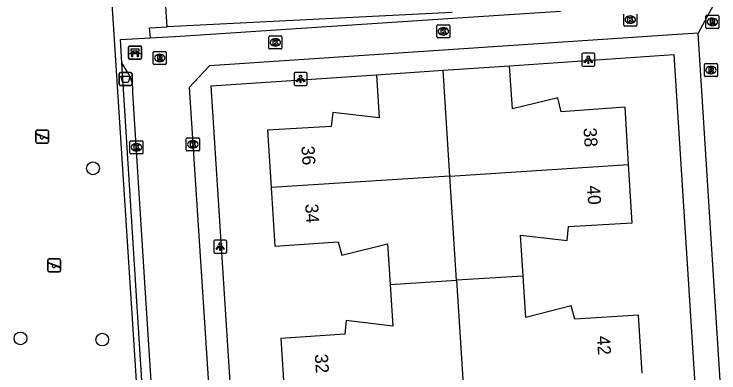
# Model space of a CAD drawing. Extents: x 159689 to 160786, y 387323 to 388339.
# Drawn here: x 160409.2 to 160463.2, y 387952.4 to 387980 of the extents above; entities that cross this region are included whole.
import ezdxf

# ---------------------------------------------------------------- set-up
doc = ezdxf.new("R2010")
doc.units = 0
for name, color, linetype in [('IMGEO_Afvalbak', 7, 'Continuous'), ('IMGEO_Bank', 7, 'Continuous'), ('IMGEO_Boom', 7, 'Continuous'), ('IMGEO_Groenvoorziening', 7, 'Continuous'), ('IMGEO_Haag', 7, 'Continuous'), ('IMGEO_Hek', 7, 'Continuous'), ('IMGEO_Kolk', 7, 'Continuous'), ('IMGEO_Lichtpunt', 7, 'Continuous'), ('IMGEO_Pand', 7, 'Continuous'), ('IMGEO_Pand_nummerreeks', 7, 'Continuous'), ('IMGEO_Rijbaan_lokaal_open', 7, 'Continuous'), ('IMGEO_Rioolput', 7, 'Continuous'), ('IMGEO_Speelvoorziening', 7, 'Continuous'), ('IMGEO_Voetpad_open', 7, 'Continuous')]:
    doc.layers.add(name, color=color, linetype=linetype)

msp = doc.modelspace()

# ---------------------------------------------------------------- linework, layer by layer
at = {"layer": 'IMGEO_Afvalbak'}
for p, q in [((160417.231, 387974.576), (160417.231, 387975.376)), ((160417.231, 387975.376), (160417.231, 387974.576)), ((160417.331, 387975.476), (160418.121, 387975.476)), ((160418.121, 387975.476), (160417.331, 387975.476)), ((160418.221, 387975.376), (160418.221, 387974.576)), ((160418.221, 387974.576), (160418.221, 387975.376)), ((160418.121, 387974.476), (160417.331, 387974.476)), ((160417.331, 387974.476), (160418.121, 387974.476))]:
    msp.add_line(p, q, dxfattribs=at)
msp.add_lwpolyline([(160417.374, 387975.19), (160418.078, 387975.19), (160417.929, 387974.72), (160417.523, 387974.72), (160417.374, 387975.19)], dxfattribs=at)
for centre, start, end in [((160417.331, 387975.376), 90, 180), ((160417.331, 387975.376), 90, 180), ((160418.121, 387975.376), 0, 90), ((160418.121, 387975.376), 360, 90), ((160417.331, 387974.576), 180, 270), ((160417.331, 387974.576), 180, 270), ((160418.121, 387974.576), 270, 0), ((160418.121, 387974.576), 270, 0)]:
    msp.add_arc(centre, 0.1, start, end, dxfattribs=at)
at = {"layer": 'IMGEO_Bank'}
for p, q in [((160417.95, 387976.586), (160417.95, 387977.427)), ((160417.95, 387977.427), (160417.95, 387976.586)), ((160418.025, 387977.511), (160418.866, 387977.511)), ((160418.866, 387977.511), (160418.025, 387977.511)), ((160418.95, 387977.436), (160418.95, 387976.595)), ((160418.95, 387976.595), (160418.95, 387977.436)), ((160418.647, 387976.909), (160418.254, 387976.909)), ((160418.259, 387977.017), (160418.259, 387977.123)), ((160418.303, 387977.123), (160418.303, 387977.017)), ((160418.591, 387977.129), (160418.309, 387977.129)), ((160418.309, 387977.011), (160418.591, 387977.011)), ((160418.597, 387977.017), (160418.597, 387977.123)), ((160418.641, 387977.123), (160418.641, 387977.017)), ((160418.875, 387976.511), (160418.034, 387976.511)), ((160418.034, 387976.511), (160418.875, 387976.511))]:
    msp.add_line(p, q, dxfattribs=at)
for points in [[(160418.253, 387977.129), (160418.167, 387977.129), (160418.167, 387977.29), (160418.73, 387977.29), (160418.73, 387977.129), (160418.647, 387977.129)], [(160418.197, 387976.909), (160418.055, 387976.909), (160418.167, 387977.011), (160418.253, 387977.011)], [(160418.247, 387976.902), (160418.247, 387976.695), (160418.204, 387976.695), (160418.204, 387976.902)], [(160418.647, 387977.011), (160418.73, 387977.011), (160418.842, 387976.909), (160418.703, 387976.909)], [(160418.697, 387976.902), (160418.697, 387976.695), (160418.653, 387976.695), (160418.653, 387976.902)]]:
    msp.add_lwpolyline(points, dxfattribs=at)
for centre, radius, start, end in [((160418.028, 387977.433), 0.0779, 92.4484, 184.2845), ((160418.028, 387977.433), 0.0779, 92.4484, 184.2845), ((160418.872, 387977.433), 0.0779, 2.4484, 94.2845), ((160418.872, 387977.433), 0.0779, 2.4484, 94.2845), ((160418.197, 387976.902), 0.00671, 2.8957, 87.1043), ((160418.254, 387976.902), 0.00671, 92.8957, 177.1043), ((160418.252, 387977.122), 0.00671, 2.8957, 87.1043), ((160418.252, 387977.018), 0.00671, 272.8957, 357.1043), ((160418.309, 387977.122), 0.00671, 92.8957, 177.1043), ((160418.309, 387977.018), 0.00671, 182.8957, 267.1043), ((160418.591, 387977.122), 0.00671, 2.8957, 87.1043), ((160418.591, 387977.018), 0.00671, 272.8957, 357.1043), ((160418.648, 387977.122), 0.00671, 92.8957, 177.1043), ((160418.648, 387977.018), 0.00671, 182.8957, 267.1043), ((160418.646, 387976.902), 0.00671, 2.8957, 87.1043), ((160418.703, 387976.902), 0.00671, 92.8957, 177.1043), ((160418.028, 387976.589), 0.0779, 182.4484, 274.2845), ((160418.028, 387976.589), 0.0779, 182.4484, 274.2845), ((160418.872, 387976.589), 0.0779, 272.4484, 4.2845), ((160418.872, 387976.589), 0.0779, 272.4484, 4.2845)]:
    msp.add_arc(centre, radius, start, end, dxfattribs=at)
at = {"layer": 'IMGEO_Boom'}
for centre in [(160415.226, 387968.123), (160409.67, 387955.071), (160415.94, 387954.982)]:
    msp.add_circle(centre, 0.489, dxfattribs=at)
at = {"layer": 'IMGEO_Groenvoorziening'}
msp.add_lwpolyline([(160420.906, 387978.982), (160420.312, 387988.586)], dxfattribs=at)
at = {"layer": 'IMGEO_Haag'}
for points in [[(160442.772, 387980.087), (160420.906, 387978.982)], [(160419.633, 387978.14), (160419.552, 387978.914), (160420.906, 387978.982)]]:
    msp.add_lwpolyline(points, dxfattribs=at)
at = {"layer": 'IMGEO_Hek'}
msp.add_lwpolyline([(160416.823, 387978.395), (160419.868, 387931.157)], dxfattribs=at)
at = {"layer": 'IMGEO_Kolk'}
for p, q in [((160455.915, 387979.113), (160455.915, 387979.965)), ((160456.916, 387979.965), (160456.916, 387979.113)), ((160456.403, 387979.819), (160456.428, 387979.819)), ((160441.586, 387978.21), (160441.586, 387979.062)), ((160441.661, 387979.136), (160442.513, 387979.136)), ((160442.074, 387978.916), (160442.099, 387978.916)), ((160442.587, 387979.062), (160442.587, 387978.21)), ((160456.842, 387979.039), (160455.99, 387979.039)), ((160456.426, 387979.259), (160456.401, 387979.259)), ((160428.785, 387978.286), (160429.637, 387978.286)), ((160442.097, 387978.356), (160442.072, 387978.356)), ((160428.71, 387977.36), (160428.71, 387978.212)), ((160429.198, 387978.066), (160429.223, 387978.066)), ((160429.711, 387978.212), (160429.711, 387977.36)), ((160442.513, 387978.136), (160441.661, 387978.136)), ((160429.637, 387977.286), (160428.785, 387977.286)), ((160429.221, 387977.506), (160429.196, 387977.506)), ((160418.136, 387970.24), (160418.988, 387970.24)), ((160422.382, 387969.533), (160422.382, 387970.385)), ((160422.457, 387970.459), (160423.309, 387970.459)), ((160422.87, 387970.239), (160422.895, 387970.239)), ((160423.383, 387970.385), (160423.383, 387969.533)), ((160418.061, 387969.314), (160418.061, 387970.166)), ((160418.549, 387970.02), (160418.574, 387970.02)), ((160419.062, 387970.166), (160419.062, 387969.314)), ((160422.893, 387969.679), (160422.868, 387969.679)), ((160418.988, 387969.24), (160418.136, 387969.24)), ((160418.572, 387969.46), (160418.547, 387969.46)), ((160423.309, 387969.459), (160422.457, 387969.459))]:
    msp.add_line(p, q, dxfattribs=at)
for points in [[(160455.915, 387979.113), (160455.915, 387979.965)], [(160456.916, 387979.965), (160456.916, 387979.113)], [(160456.236, 387979.739), (160456.359, 387979.739), (160456.359, 387979.588), (160456.489, 387979.739), (160456.653, 387979.739), (160456.507, 387979.588), (160456.66, 387979.339), (160456.508, 387979.339), (160456.423, 387979.503), (160456.359, 387979.436), (160456.359, 387979.339), (160456.236, 387979.339), (160456.236, 387979.739)], [(160441.586, 387978.21), (160441.586, 387979.062)], [(160441.661, 387979.136), (160442.513, 387979.136)], [(160441.907, 387978.836), (160442.03, 387978.836), (160442.03, 387978.685), (160442.16, 387978.836), (160442.324, 387978.836), (160442.178, 387978.685), (160442.331, 387978.436), (160442.179, 387978.436), (160442.094, 387978.6), (160442.03, 387978.533), (160442.03, 387978.436), (160441.907, 387978.436), (160441.907, 387978.836)], [(160442.587, 387979.062), (160442.587, 387978.21)], [(160456.842, 387979.039), (160455.99, 387979.039)], [(160428.785, 387978.286), (160429.637, 387978.286)], [(160428.71, 387977.36), (160428.71, 387978.212)], [(160429.031, 387977.986), (160429.154, 387977.986), (160429.154, 387977.835), (160429.284, 387977.986), (160429.448, 387977.986), (160429.302, 387977.835), (160429.455, 387977.586), (160429.303, 387977.586), (160429.218, 387977.75), (160429.154, 387977.683), (160429.154, 387977.586), (160429.031, 387977.586), (160429.031, 387977.986)], [(160429.711, 387978.212), (160429.711, 387977.36)], [(160442.513, 387978.136), (160441.661, 387978.136)], [(160429.637, 387977.286), (160428.785, 387977.286)], [(160418.136, 387970.24), (160418.988, 387970.24)], [(160422.382, 387969.533), (160422.382, 387970.385)], [(160422.457, 387970.459), (160423.309, 387970.459)], [(160423.383, 387970.385), (160423.383, 387969.533)], [(160418.061, 387969.314), (160418.061, 387970.166)], [(160418.382, 387969.94), (160418.505, 387969.94), (160418.505, 387969.789), (160418.635, 387969.94), (160418.799, 387969.94), (160418.653, 387969.789), (160418.806, 387969.54), (160418.654, 387969.54), (160418.569, 387969.704), (160418.505, 387969.637), (160418.505, 387969.54), (160418.382, 387969.54), (160418.382, 387969.94)], [(160419.062, 387970.166), (160419.062, 387969.314)], [(160422.703, 387970.159), (160422.826, 387970.159), (160422.826, 387970.008), (160422.956, 387970.159), (160423.12, 387970.159), (160422.974, 387970.008), (160423.127, 387969.759), (160422.975, 387969.759), (160422.89, 387969.923), (160422.826, 387969.856), (160422.826, 387969.759), (160422.703, 387969.759), (160422.703, 387970.159)], [(160418.988, 387969.24), (160418.136, 387969.24)], [(160423.309, 387969.459), (160422.457, 387969.459)]]:
    msp.add_lwpolyline(points, dxfattribs=at)
for centre, start, end in [((160441.663, 387979.06), 91.552, 178.448), ((160441.663, 387979.06), 91.552, 178.448), ((160442.511, 387979.06), 1.552, 88.448), ((160442.511, 387979.06), 1.552, 88.448), ((160455.992, 387979.115), 181.552, 268.448), ((160455.992, 387979.115), 181.552, 268.448), ((160456.84, 387979.115), 271.552, 358.448), ((160456.84, 387979.115), 271.552, 358.448), ((160428.787, 387978.21), 91.552, 178.448), ((160428.787, 387978.21), 91.552, 178.448), ((160429.635, 387978.21), 1.552, 88.448), ((160429.635, 387978.21), 1.552, 88.448), ((160441.663, 387978.212), 181.552, 268.448), ((160441.663, 387978.212), 181.552, 268.448), ((160442.511, 387978.212), 271.552, 358.448), ((160442.511, 387978.212), 271.552, 358.448), ((160428.787, 387977.362), 181.552, 268.448), ((160428.787, 387977.362), 181.552, 268.448), ((160429.635, 387977.362), 271.552, 358.448), ((160429.635, 387977.362), 271.552, 358.448), ((160418.138, 387970.164), 91.552, 178.448), ((160418.138, 387970.164), 91.552, 178.448), ((160418.986, 387970.164), 1.552, 88.448), ((160418.986, 387970.164), 1.552, 88.448), ((160422.459, 387970.383), 91.552, 178.448), ((160422.459, 387970.383), 91.552, 178.448), ((160423.307, 387970.383), 1.552, 88.448), ((160423.307, 387970.383), 1.552, 88.448), ((160418.138, 387969.316), 181.552, 268.448), ((160418.138, 387969.316), 181.552, 268.448), ((160418.986, 387969.316), 271.552, 358.448), ((160418.986, 387969.316), 271.552, 358.448), ((160422.459, 387969.535), 181.552, 268.448), ((160422.459, 387969.535), 181.552, 268.448), ((160423.307, 387969.535), 271.552, 358.448), ((160423.307, 387969.535), 271.552, 358.448)]:
    msp.add_arc(centre, 0.0765, start, end, dxfattribs=at)
for centre, major_axis, ratio, start_param, end_param in [((160456.402, 387979.539), (-0.387, 0.002), 0.722429, 4.712389, 7.853982), ((160456.427, 387979.539), (-0.39, 0.002), 0.717154, 1.570796, 4.712389), ((160442.073, 387978.636), (-0.387, 0.002), 0.722429, 4.712389, 7.853982), ((160442.098, 387978.636), (-0.39, 0.002), 0.717154, 1.570796, 4.712389), ((160429.197, 387977.786), (-0.387, 0.002), 0.722429, 4.712389, 7.853982), ((160429.222, 387977.786), (-0.39, 0.002), 0.717154, 1.570796, 4.712389), ((160422.869, 387969.959), (-0.387, 0.002), 0.722429, 4.712389, 7.853982), ((160422.894, 387969.959), (-0.39, 0.002), 0.717154, 1.570796, 4.712389), ((160418.548, 387969.74), (-0.387, 0.002), 0.722429, 4.712389, 7.853982), ((160418.573, 387969.74), (-0.39, 0.002), 0.717154, 1.570796, 4.712389)]:
    msp.add_ellipse(centre, major_axis=major_axis, ratio=ratio, start_param=start_param, end_param=end_param, dxfattribs=at)
at = {"layer": 'IMGEO_Lichtpunt'}
for p, q in [((160452.701, 387976.86), (160452.701, 387976.053)), ((160452.701, 387976.86), (160452.701, 387976.053)), ((160453.603, 387976.955), (160452.795, 387976.955)), ((160453.603, 387976.955), (160452.795, 387976.955)), ((160453.697, 387976.053), (160453.697, 387976.86)), ((160453.697, 387976.053), (160453.697, 387976.86)), ((160452.795, 387975.959), (160453.603, 387975.959)), ((160452.795, 387975.959), (160453.603, 387975.959)), ((160430.644, 387975.388), (160430.644, 387974.581)), ((160430.644, 387975.388), (160430.644, 387974.581)), ((160431.546, 387975.483), (160430.738, 387975.483)), ((160431.546, 387975.483), (160430.738, 387975.483)), ((160431.64, 387974.581), (160431.64, 387975.388)), ((160431.64, 387974.581), (160431.64, 387975.388)), ((160430.738, 387974.487), (160431.546, 387974.487)), ((160430.738, 387974.487), (160431.546, 387974.487)), ((160425.382, 387962.62), (160424.574, 387962.62)), ((160425.382, 387962.62), (160424.574, 387962.62)), ((160424.48, 387962.525), (160424.48, 387961.718)), ((160424.48, 387962.525), (160424.48, 387961.718)), ((160425.476, 387961.718), (160425.476, 387962.525)), ((160425.476, 387961.718), (160425.476, 387962.525)), ((160424.574, 387961.624), (160425.382, 387961.624)), ((160424.574, 387961.624), (160425.382, 387961.624))]:
    msp.add_line(p, q, dxfattribs=at)
for points in [[(160453.075, 387976.524), (160453.114, 387976.496), (160452.926, 387976.234), (160452.888, 387976.261), (160453.075, 387976.524)], [(160453.177, 387976.476), (160453.224, 387976.476), (160453.224, 387976.154), (160453.177, 387976.154), (160453.177, 387976.476)], [(160453.287, 387976.496), (160453.325, 387976.523), (160453.512, 387976.261), (160453.473, 387976.233), (160453.287, 387976.496)], [(160431.018, 387975.052), (160431.057, 387975.024), (160430.869, 387974.762), (160430.831, 387974.789), (160431.018, 387975.052)], [(160431.23, 387975.024), (160431.268, 387975.051), (160431.455, 387974.789), (160431.416, 387974.761), (160431.23, 387975.024)], [(160431.12, 387975.004), (160431.167, 387975.004), (160431.167, 387974.682), (160431.12, 387974.682), (160431.12, 387975.004)], [(160424.854, 387962.189), (160424.893, 387962.161), (160424.705, 387961.899), (160424.667, 387961.926), (160424.854, 387962.189)], [(160424.956, 387962.141), (160425.003, 387962.141), (160425.003, 387961.819), (160424.956, 387961.819), (160424.956, 387962.141)], [(160425.066, 387962.161), (160425.104, 387962.188), (160425.291, 387961.926), (160425.252, 387961.898), (160425.066, 387962.161)]]:
    msp.add_lwpolyline(points, dxfattribs=at)
for centre in [(160453.2, 387976.658), (160431.143, 387975.186), (160424.979, 387962.323)]:
    msp.add_circle(centre, 0.0994, dxfattribs=at)
for centre, start, end in [((160452.795, 387976.86), 90, 180), ((160452.795, 387976.86), 90, 180), ((160453.603, 387976.86), 0, 90), ((160453.603, 387976.86), 0, 90), ((160452.795, 387976.053), 180, 270), ((160452.795, 387976.053), 180, 270), ((160453.603, 387976.053), 270, 0), ((160453.603, 387976.053), 270, 360), ((160430.738, 387975.388), 90, 180), ((160430.738, 387975.388), 90, 180), ((160431.546, 387975.388), 0, 90), ((160431.546, 387975.388), 0, 90), ((160430.738, 387974.581), 180, 270), ((160430.738, 387974.581), 180, 270), ((160431.546, 387974.581), 270, 0), ((160431.546, 387974.581), 270, 360), ((160424.574, 387962.525), 90, 180), ((160424.574, 387962.525), 90, 180), ((160425.382, 387962.525), 0, 90), ((160425.382, 387962.525), 0, 90), ((160424.574, 387961.718), 180, 270), ((160424.574, 387961.718), 180, 270), ((160425.382, 387961.718), 270, 0), ((160425.382, 387961.718), 270, 360)]:
    msp.add_arc(centre, 0.0946, start, end, dxfattribs=at)
at = {"layer": 'IMGEO_Pand'}
for points in [[(160436.967, 387975.306), (160442.062, 387975.648)], [(160442.062, 387975.648), (160447.16, 387975.99)], [(160442.585, 387967.53), (160442.062, 387975.648)], [(160456.287, 387968.41), (160456.016, 387972.813), (160451.115, 387972.474), (160450.853, 387973.538), (160447.378, 387972.684), (160447.16, 387975.99)], [(160436.967, 387975.306), (160437.177, 387971.999), (160433.614, 387972.41), (160433.48, 387971.344), (160428.595, 387971.062), (160428.881, 387966.65)], [(160442.585, 387967.53), (160456.287, 387968.41)], [(160448.195, 387959.859), (160447.996, 387962.984), (160451.576, 387962.595), (160451.689, 387963.654), (160456.561, 387963.954), (160456.287, 387968.41)], [(160442.585, 387967.53), (160428.881, 387966.65)], [(160443.101, 387959.532), (160442.585, 387967.53)], [(160428.881, 387966.65), (160429.171, 387962.162), (160434.035, 387962.485), (160434.312, 387961.468), (160437.806, 387962.334), (160438.004, 387959.204)], [(160438.004, 387959.204), (160443.101, 387959.532)], [(160448.195, 387959.859), (160443.101, 387959.532)], [(160443.101, 387959.532), (160443.616, 387951.534)], [(160457.323, 387952.414), (160457.039, 387956.85), (160452.156, 387956.546), (160451.872, 387957.577), (160448.398, 387956.679), (160448.195, 387959.859)], [(160438.004, 387959.204), (160438.206, 387956.023), (160434.647, 387956.436), (160434.523, 387955.392), (160429.625, 387955.078), (160429.909, 387950.653)]]:
    msp.add_lwpolyline(points, dxfattribs=at)
at = {"layer": 'IMGEO_Rijbaan_lokaal_open'}
for points in [[(160462.943, 387980.952), (160461.629, 387978.493)], [(160419.633, 387978.14), (160420.953, 387978.217), (160421.534, 387978.251), (160442.802, 387979.639), (160451.056, 387980.177)], [(160461.629, 387978.493), (160459.654, 387978.361), (160424.162, 387975.997), (160422.601, 387974.326), (160425.71, 387926.479)], [(160417.442, 387976.226), (160417.33, 387978.007), (160419.633, 387978.14)], [(160417.882, 387975.512), (160417.442, 387976.226)], [(160421.351, 387925.654), (160421.01, 387931.036), (160419.134, 387960.566), (160418.278, 387973.93)]]:
    msp.add_lwpolyline(points, dxfattribs=at)
msp.add_arc((160415.61, 387974.103), 2.674, 356.2961, 31.8105, dxfattribs=at)
at = {"layer": 'IMGEO_Rioolput'}
for p, q in [((160462.207, 387978.943), (160462.207, 387979.795)), ((160462.282, 387979.869), (160463.134, 387979.869)), ((160462.695, 387979.649), (160462.72, 387979.649)), ((160463.208, 387979.795), (160463.208, 387978.943)), ((160463.134, 387978.869), (160462.282, 387978.869)), ((160462.718, 387979.089), (160462.693, 387979.089)), ((160419.845, 387976.171), (160419.845, 387977.023)), ((160419.92, 387977.097), (160420.772, 387977.097)), ((160420.333, 387976.877), (160420.358, 387976.877)), ((160420.846, 387977.023), (160420.846, 387976.171)), ((160420.356, 387976.317), (160420.331, 387976.317)), ((160462.17, 387976.165), (160463.022, 387976.165)), ((160420.772, 387976.097), (160419.92, 387976.097)), ((160462.095, 387975.239), (160462.095, 387976.091)), ((160462.583, 387975.945), (160462.608, 387975.945)), ((160463.096, 387976.091), (160463.096, 387975.239)), ((160463.022, 387975.165), (160462.17, 387975.165)), ((160462.606, 387975.385), (160462.581, 387975.385))]:
    msp.add_line(p, q, dxfattribs=at)
for points in [[(160462.207, 387978.943), (160462.207, 387979.795)], [(160462.282, 387979.869), (160463.134, 387979.869)], [(160462.796, 387979.567), (160462.544, 387979.569), (160462.544, 387979.169)], [(160462.722, 387979.488), (160462.668, 387979.488), (160462.668, 387979.407)], [(160462.668, 387979.407), (160462.72, 387979.407)], [(160463.208, 387979.795), (160463.208, 387978.943)], [(160463.134, 387978.869), (160462.282, 387978.869)], [(160462.544, 387979.169), (160462.668, 387979.169), (160462.668, 387979.331), (160462.679, 387979.331)], [(160462.726, 387979.302), (160462.797, 387979.169), (160462.937, 387979.169), (160462.872, 387979.295)], [(160419.845, 387976.171), (160419.845, 387977.023)], [(160419.92, 387977.097), (160420.772, 387977.097)], [(160420.434, 387976.795), (160420.182, 387976.797), (160420.182, 387976.397)], [(160420.36, 387976.716), (160420.306, 387976.716), (160420.306, 387976.635)], [(160420.846, 387977.023), (160420.846, 387976.171)], [(160420.182, 387976.397), (160420.306, 387976.397), (160420.306, 387976.559), (160420.317, 387976.559)], [(160420.306, 387976.635), (160420.358, 387976.635)], [(160420.364, 387976.53), (160420.435, 387976.397), (160420.575, 387976.397), (160420.51, 387976.523)], [(160462.17, 387976.165), (160463.022, 387976.165)], [(160420.772, 387976.097), (160419.92, 387976.097)], [(160462.095, 387975.239), (160462.095, 387976.091)], [(160462.684, 387975.863), (160462.432, 387975.865), (160462.432, 387975.465)], [(160462.432, 387975.465), (160462.556, 387975.465), (160462.556, 387975.627), (160462.567, 387975.627)], [(160462.61, 387975.784), (160462.556, 387975.784), (160462.556, 387975.703)], [(160462.556, 387975.703), (160462.608, 387975.703)], [(160462.614, 387975.598), (160462.685, 387975.465), (160462.825, 387975.465), (160462.76, 387975.591)], [(160463.096, 387976.091), (160463.096, 387975.239)], [(160463.022, 387975.165), (160462.17, 387975.165)]]:
    msp.add_lwpolyline(points, dxfattribs=at)
for centre, radius, start, end in [((160462.284, 387979.793), 0.0765, 91.552, 178.448), ((160462.284, 387979.793), 0.0765, 91.552, 178.448), ((160462.704, 387979.596), 0.19, 274.7715, 282.9687), ((160462.728, 387979.392), 0.0964, 77.0061, 93.1865), ((160462.742, 387979.449), 0.0378, 276.6634, 79.6772), ((160462.795, 387979.457), 0.109, 350.3612, 89.416), ((160462.793, 387979.457), 0.112, 277.5842, 350.9817), ((160463.132, 387979.793), 0.0765, 1.552, 88.448), ((160463.132, 387979.793), 0.0765, 1.552, 88.448), ((160462.284, 387978.945), 0.0765, 181.552, 268.448), ((160462.284, 387978.945), 0.0765, 181.552, 268.448), ((160462.678, 387979.278), 0.0533, 26.0293, 88.6989), ((160462.777, 387979.242), 0.108, 29.5134, 73.7905), ((160463.132, 387978.945), 0.0765, 271.552, 358.448), ((160463.132, 387978.945), 0.0765, 271.552, 358.448), ((160419.922, 387977.021), 0.0765, 91.552, 178.448), ((160419.922, 387977.021), 0.0765, 91.552, 178.448), ((160420.366, 387976.62), 0.0964, 77.0061, 93.1865), ((160420.38, 387976.677), 0.0378, 276.6634, 79.6772), ((160420.433, 387976.685), 0.109, 350.3612, 89.416), ((160420.431, 387976.685), 0.112, 277.5842, 350.9817), ((160420.77, 387977.021), 0.0765, 1.552, 88.448), ((160420.77, 387977.021), 0.0765, 1.552, 88.448), ((160419.922, 387976.173), 0.0765, 181.552, 268.448), ((160419.922, 387976.173), 0.0765, 181.552, 268.448), ((160420.316, 387976.506), 0.0533, 26.0293, 88.6989), ((160420.342, 387976.824), 0.19, 274.7715, 282.9687), ((160420.415, 387976.47), 0.108, 29.5134, 73.7905), ((160420.77, 387976.173), 0.0765, 271.552, 358.448), ((160420.77, 387976.173), 0.0765, 271.552, 358.448), ((160462.172, 387976.089), 0.0765, 91.552, 178.448), ((160462.172, 387976.089), 0.0765, 91.552, 178.448), ((160463.02, 387976.089), 0.0765, 1.552, 88.448), ((160463.02, 387976.089), 0.0765, 1.552, 88.448), ((160462.566, 387975.574), 0.0533, 26.0293, 88.6989), ((160462.592, 387975.892), 0.19, 274.7715, 282.9687), ((160462.616, 387975.688), 0.0964, 77.0061, 93.1865), ((160462.63, 387975.745), 0.0378, 276.6634, 79.6772), ((160462.683, 387975.753), 0.109, 350.3612, 89.416), ((160462.681, 387975.753), 0.112, 277.5842, 350.9817), ((160462.665, 387975.538), 0.108, 29.5134, 73.7905), ((160462.172, 387975.241), 0.0765, 181.552, 268.448), ((160462.172, 387975.241), 0.0765, 181.552, 268.448), ((160463.02, 387975.241), 0.0765, 271.552, 358.448), ((160463.02, 387975.241), 0.0765, 271.552, 358.448)]:
    msp.add_arc(centre, radius, start, end, dxfattribs=at)
for centre, major_axis, ratio, start_param, end_param in [((160462.694, 387979.369), (-0.387, 0.002), 0.722429, 4.712389, 7.853982), ((160462.719, 387979.369), (-0.39, 0.002), 0.717154, 1.570796, 4.712389), ((160420.332, 387976.597), (-0.387, 0.002), 0.722429, 4.712389, 7.853982), ((160420.357, 387976.597), (-0.39, 0.002), 0.717154, 1.570796, 4.712389), ((160462.582, 387975.665), (-0.387, 0.002), 0.722429, 4.712389, 7.853982), ((160462.607, 387975.665), (-0.39, 0.002), 0.717154, 1.570796, 4.712389)]:
    msp.add_ellipse(centre, major_axis=major_axis, ratio=ratio, start_param=start_param, end_param=end_param, dxfattribs=at)
at = {"layer": 'IMGEO_Speelvoorziening'}
for p, q in [((160410.836, 387970.167), (160410.836, 387970.967)), ((160410.836, 387970.967), (160410.836, 387970.167)), ((160411.219, 387970.595), (160410.88, 387970.732)), ((160410.905, 387970.792), (160411.781, 387970.439)), ((160410.936, 387971.067), (160411.726, 387971.067)), ((160411.726, 387971.067), (160410.936, 387971.067)), ((160411.826, 387970.967), (160411.826, 387970.167)), ((160411.826, 387970.167), (160411.826, 387970.967)), ((160411.757, 387970.379), (160411.417, 387970.516)), ((160411.726, 387970.067), (160410.936, 387970.067)), ((160410.936, 387970.067), (160411.726, 387970.067)), ((160411.757, 387960.281), (160411.757, 387961.081)), ((160411.757, 387961.081), (160411.757, 387960.281)), ((160411.857, 387961.181), (160412.647, 387961.181)), ((160412.647, 387961.181), (160411.857, 387961.181)), ((160412.747, 387961.081), (160412.747, 387960.281)), ((160412.747, 387960.281), (160412.747, 387961.081)), ((160412.14, 387960.709), (160411.801, 387960.846)), ((160411.826, 387960.906), (160412.702, 387960.553)), ((160412.678, 387960.493), (160412.338, 387960.63)), ((160412.647, 387960.181), (160411.857, 387960.181)), ((160411.857, 387960.181), (160412.647, 387960.181))]:
    msp.add_line(p, q, dxfattribs=at)
for centre, radius, start, end in [((160410.936, 387970.967), 0.1, 90, 180), ((160410.936, 387970.967), 0.1, 90, 180), ((160410.893, 387970.762), 0.0327, 68.078, 248.078), ((160411.726, 387970.967), 0.1, 0, 90), ((160411.726, 387970.967), 0.1, 360, 90), ((160411.298, 387970.505), 0.12, 130.9928, 5.1632), ((160411.769, 387970.409), 0.0327, 248.078, 68.078), ((160410.936, 387970.167), 0.1, 180, 270), ((160410.936, 387970.167), 0.1, 180, 270), ((160411.726, 387970.167), 0.1, 270, 0), ((160411.726, 387970.167), 0.1, 270, 0), ((160411.857, 387961.081), 0.1, 90, 180), ((160411.857, 387961.081), 0.1, 90, 180), ((160412.647, 387961.081), 0.1, 0, 90), ((160412.647, 387961.081), 0.1, 360, 90), ((160411.814, 387960.876), 0.0327, 68.078, 248.078), ((160412.219, 387960.619), 0.12, 130.9928, 5.1632), ((160412.69, 387960.523), 0.0327, 248.078, 68.078), ((160411.857, 387960.281), 0.1, 180, 270), ((160411.857, 387960.281), 0.1, 180, 270), ((160412.647, 387960.281), 0.1, 270, 0), ((160412.647, 387960.281), 0.1, 270, 0)]:
    msp.add_arc(centre, radius, start, end, dxfattribs=at)
at = {"layer": 'IMGEO_Voetpad_open'}
for points in [[(160416.186, 387988.289), (160416.823, 387978.395), (160419.868, 387931.157), (160419.902, 387930.636)], [(160465.448, 387917.887), (160461.629, 387978.493)], [(160447.16, 387975.99), (160459.76, 387976.851), (160462.815, 387928.67)], [(160420.32, 387930.271), (160417.442, 387976.226)], [(160427.362, 387926.556), (160424.28, 387974.463), (160436.967, 387975.306)]]:
    msp.add_lwpolyline(points, dxfattribs=at)

# ---------------------------------------------------------------- texts
at = {"layer": 'IMGEO_Pand_nummerreeks'}
for s, rotation, p in [('38', 273.5204, (160452.828, 387971.218)), ('36', 273.703, (160431.201, 387969.824)), ('40', 273.5204, (160453.1, 387966.789)), ('34', 273.703, (160431.489, 387965.374)), ('42', 273.6571, (160453.855, 387955.25)), ('32', 273.6721, (160432.229, 387953.85))]:
    msp.add_text(s, height=1, rotation=rotation, dxfattribs=at).set_placement(p)

doc.saveas('drawing.dxf')
